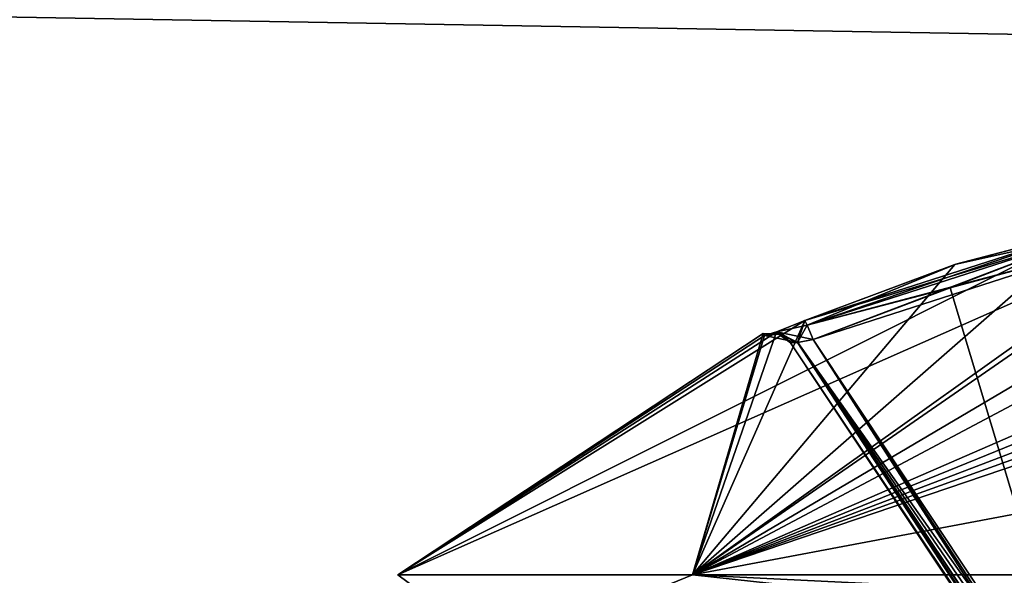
# Model space of a CAD drawing. Extents: x -200 to 200, y -832 to 754.
# Tile 628 of 656: x -106.65 to -101.92, y 678.4 to 681.07. Entities that reach past the tile are written whole.
import ezdxf

# ---------------------------------------------------------------- set-up
doc = ezdxf.new("R2010")
doc.units = 0
doc.header["$LTSCALE"] = 74.25
for name, color, linetype in [('1211', 7, 'CONTINUOUS'), ('1213', 7, 'CONTINUOUS'), ('1704', 7, 'CONTINUOUS'), ('330', 7, 'CONTINUOUS'), ('342', 7, 'CONTINUOUS'), ('343', 7, 'CONTINUOUS'), ('344', 7, 'CONTINUOUS'), ('347', 7, 'CONTINUOUS'), ('350', 7, 'CONTINUOUS'), ('365', 7, 'CONTINUOUS'), ('387', 7, 'CONTINUOUS'), ('388', 7, 'CONTINUOUS'), ('389', 7, 'CONTINUOUS'), ('390', 7, 'CONTINUOUS'), ('391', 7, 'CONTINUOUS'), ('740', 7, 'CONTINUOUS'), ('831', 7, 'CONTINUOUS'), ('849', 7, 'CONTINUOUS')]:
    doc.layers.add(name, color=color, linetype=linetype)

msp = doc.modelspace()

# ---------------------------------------------------------------- linework, layer by layer
at = {"layer": '1211', "color": 7, "linetype": 'CONTINUOUS'}
for points in [[(-100, 678.5, 25.05), (-103.5128, 677.8595, 26.42), (-100, 678.4707, 25.1207), (-100, 678.5, 25.05)], [(-103.5128, 677.8595, 26.42), (-100, 678.4, 25.15), (-100, 678.4707, 25.1207), (-103.5128, 677.8595, 26.42)]]:
    msp.add_3dface(points, dxfattribs=at)
at = {"layer": '1213', "color": 7, "linetype": 'CONTINUOUS'}
for points in [[(-102.303, 678.2271, 56.2121), (-100, 678.5, 56.75), (-102.235, 678.1294, 56.1227), (-102.303, 678.2271, 56.2121)], [(-102.235, 678.1294, 56.1227), (-100, 678.5, 56.75), (-100, 678.4707, 56.6793), (-102.235, 678.1294, 56.1227)], [(-100, 678.4, 56.65), (-102.235, 678.1294, 56.1227), (-100, 678.4707, 56.6793), (-100, 678.4, 56.65)]]:
    msp.add_3dface(points, dxfattribs=at)
at = {"layer": '1704', "color": 7, "linetype": 'CONTINUOUS'}
for points in [[(-100, 678.5, 68.55), (-106.5779, 676.1604, 68.55), (-100, 678.4707, 68.6207), (-100, 678.5, 68.55)], [(-106.5779, 676.1604, 68.55), (-100, 678.4, 68.65), (-100, 678.4707, 68.6207), (-106.5779, 676.1604, 68.55)]]:
    msp.add_3dface(points, dxfattribs=at)
at = {"layer": '330', "color": 7, "linetype": 'CONTINUOUS'}
for points in [[(-104.8333, 678.4038, 48.65), (-100.9028, 680.1432, 47.8003), (-103.4177, 678.4038, 45.2323), (-104.8333, 678.4038, 48.65)], [(-101.521, 680.0625, 48.0416), (-100.9028, 680.1432, 47.8003), (-104.8333, 678.4038, 48.65), (-101.521, 680.0625, 48.0416)], [(-100.9028, 680.1432, 47.8003), (-100.6084, 680.0625, 47.129), (-103.4177, 678.4038, 45.2323), (-100.9028, 680.1432, 47.8003)], [(-100.6084, 680.0625, 50.171), (-100.9812, 680.1403, 49.4351), (-103.4177, 678.4038, 52.0677), (-100.6084, 680.0625, 50.171)], [(-100.9812, 680.1403, 49.4351), (-101.521, 680.0625, 49.2584), (-103.4177, 678.4038, 52.0677), (-100.9812, 680.1403, 49.4351)], [(-102.8767, 679.627, 48.0416), (-101.521, 680.0625, 48.0416), (-104.8333, 678.4038, 48.65), (-102.8767, 679.627, 48.0416)], [(-103.4177, 678.4038, 45.2323), (-100.6084, 680.0625, 47.129), (-100.6083, 679.8968, 46.4989), (-103.4177, 678.4038, 45.2323)], [(-100, 678.4038, 53.4833), (-100.6084, 680.0625, 50.171), (-103.4177, 678.4038, 52.0677), (-100, 678.4038, 53.4833)], [(-101.521, 680.0625, 49.2584), (-102.1559, 679.8953, 49.2582), (-103.4177, 678.4038, 52.0677), (-101.521, 680.0625, 49.2584)], [(-102.1511, 679.8968, 48.0417), (-101.521, 680.0625, 48.0416), (-102.8767, 679.627, 48.0416), (-102.1511, 679.8968, 48.0417)], [(-100.6084, 679.627, 45.7733), (-103.4177, 678.4038, 45.2323), (-100.6083, 679.8968, 46.4989), (-100.6084, 679.627, 45.7733)], [(-102.1559, 679.8953, 49.2582), (-102.8767, 679.627, 49.2584), (-103.4177, 678.4038, 52.0677), (-102.1559, 679.8953, 49.2582)], [(-103.0115, 679.572, 48.1003), (-102.8767, 679.627, 48.0416), (-104.8333, 678.4038, 48.65), (-103.0115, 679.572, 48.1003)], [(-100.5476, 679.5712, 45.6365), (-103.4177, 678.4038, 45.2323), (-100.6084, 679.627, 45.7733), (-100.5476, 679.5712, 45.6365)], [(-102.8767, 679.627, 49.2584), (-103.0135, 679.5712, 49.1976), (-103.4177, 678.4038, 52.0677), (-102.8767, 679.627, 49.2584)], [(-103.072, 679.5545, 48.2444), (-103.0115, 679.572, 48.1003), (-104.8333, 678.4038, 48.65), (-103.072, 679.5545, 48.2444)], [(-103.0784, 679.564, 48.65), (-103.072, 679.5545, 48.2444), (-104.8333, 678.4038, 48.65), (-103.0784, 679.564, 48.65)], [(-103.4177, 678.4038, 52.0677), (-103.0784, 679.564, 48.65), (-104.8333, 678.4038, 48.65), (-103.4177, 678.4038, 52.0677)], [(-100.4056, 679.5545, 45.578), (-103.4177, 678.4038, 45.2323), (-100.5476, 679.5712, 45.6365), (-100.4056, 679.5545, 45.578)], [(-103.0135, 679.5712, 49.1976), (-103.072, 679.5545, 49.0556), (-103.4177, 678.4038, 52.0677), (-103.0135, 679.5712, 49.1976)], [(-100, 679.564, 45.5717), (-100, 679.0479, 44.6519), (-103.4177, 678.4038, 45.2323), (-100, 679.564, 45.5717)], [(-100, 679.564, 45.5717), (-103.4177, 678.4038, 45.2323), (-100.203, 679.5616, 45.5732), (-100, 679.564, 45.5717)], [(-103.072, 679.5545, 49.0556), (-103.0784, 679.564, 48.65), (-103.4177, 678.4038, 52.0677), (-103.072, 679.5545, 49.0556)], [(-100.203, 679.5616, 45.5732), (-103.4177, 678.4038, 45.2323), (-100.4056, 679.5545, 45.578), (-100.203, 679.5616, 45.5732)], [(-100, 679.0479, 44.6519), (-100, 678.4038, 43.8167), (-103.4177, 678.4038, 45.2323), (-100, 679.0479, 44.6519)]]:
    msp.add_3dface(points, dxfattribs=at)
at = {"layer": '342', "color": 7, "linetype": 'CONTINUOUS'}
for points in [[(-101.5, 679.9651, 49.15), (-101.5, 677.523, 49.15), (-102.1793, 679.7833, 49.15), (-101.5, 679.9651, 49.15)], [(-101.5, 677.523, 49.15), (-102.837, 679.5356, 49.15), (-102.1793, 679.7833, 49.15), (-101.5, 677.523, 49.15)]]:
    msp.add_3dface(points, dxfattribs=at)
at = {"layer": '343', "color": 7, "linetype": 'CONTINUOUS'}
for points in [[(-101.5, 677.523, 48.15), (-101.5, 679.9651, 48.15), (-102.837, 679.5356, 48.15), (-101.5, 677.523, 48.15)], [(-102.837, 679.5356, 48.15), (-101.5, 679.9651, 48.15), (-102.1793, 679.7833, 48.15), (-102.837, 679.5356, 48.15)]]:
    msp.add_3dface(points, dxfattribs=at)
at = {"layer": '344', "color": 7, "linetype": 'CONTINUOUS'}
for points in [[(-102.9463, 679.5194, 49.05), (-102.9463, 679.5194, 48.25), (-102.9526, 679.5288, 48.65), (-102.9463, 679.5194, 49.05)], [(-100.804, 676.2947, 49.05), (-102.9463, 679.5194, 48.25), (-102.9463, 679.5194, 49.05), (-100.804, 676.2947, 49.05)], [(-100.804, 676.2947, 48.25), (-102.9463, 679.5194, 48.25), (-100.804, 676.2947, 49.05), (-100.804, 676.2947, 48.25)]]:
    msp.add_3dface(points, dxfattribs=at)
at = {"layer": '347', "color": 7, "linetype": 'CONTINUOUS'}
for points in [[(-102.9463, 679.5194, 48.25), (-100.7954, 676.3004, 48.2056), (-102.9114, 679.5203, 48.179), (-102.9463, 679.5194, 48.25)], [(-102.9463, 679.5194, 48.25), (-100.804, 676.2947, 48.25), (-100.7954, 676.3004, 48.2056), (-102.9463, 679.5194, 48.25)], [(-101.5, 677.523, 48.15), (-102.837, 679.5356, 48.15), (-102.9114, 679.5203, 48.179), (-101.5, 677.523, 48.15)], [(-101.2505, 677.1012, 48.1533), (-101.5, 677.523, 48.15), (-102.9114, 679.5203, 48.179), (-101.2505, 677.1012, 48.1533)], [(-100.7954, 676.3004, 48.2056), (-100.7712, 676.3165, 48.1704), (-102.9114, 679.5203, 48.179), (-100.7954, 676.3004, 48.2056)], [(-100.7712, 676.3165, 48.1704), (-101.2505, 677.1012, 48.1533), (-102.9114, 679.5203, 48.179), (-100.7712, 676.3165, 48.1704)]]:
    msp.add_3dface(points, dxfattribs=at)
at = {"layer": '350', "color": 7, "linetype": 'CONTINUOUS'}
for points in [[(-100.804, 676.2947, 49.05), (-102.9463, 679.5194, 49.05), (-102.9125, 679.5201, 49.12), (-100.804, 676.2947, 49.05)], [(-102.837, 679.5356, 49.15), (-100.7712, 676.3165, 49.1296), (-102.9125, 679.5201, 49.12), (-102.837, 679.5356, 49.15)], [(-100.7712, 676.3165, 49.1296), (-100.7954, 676.3004, 49.0944), (-102.9125, 679.5201, 49.12), (-100.7712, 676.3165, 49.1296)], [(-100.7954, 676.3004, 49.0944), (-100.804, 676.2947, 49.05), (-102.9125, 679.5201, 49.12), (-100.7954, 676.3004, 49.0944)], [(-102.837, 679.5356, 49.15), (-101.5, 677.523, 49.15), (-101.2403, 677.0842, 49.1464), (-102.837, 679.5356, 49.15)], [(-100.7712, 676.3165, 49.1296), (-102.837, 679.5356, 49.15), (-101.2403, 677.0842, 49.1464), (-100.7712, 676.3165, 49.1296)]]:
    msp.add_3dface(points, dxfattribs=at)
at = {"layer": '365', "color": 7, "linetype": 'CONTINUOUS'}
for points in [[(-104.8333, 678.4038, 48.65), (-104.3301, 678.0312, 46.15), (-104.3301, 678.0312, 51.15), (-104.8333, 678.4038, 48.65)], [(-104.8333, 678.4038, 48.65), (-103.4177, 678.4038, 45.2323), (-104.3301, 678.0312, 46.15), (-104.8333, 678.4038, 48.65)], [(-103.4177, 678.4038, 52.0677), (-104.8333, 678.4038, 48.65), (-104.3301, 678.0312, 51.15), (-103.4177, 678.4038, 52.0677)], [(-103.4177, 678.4038, 45.2323), (-100, 678.4038, 43.8167), (-104.3301, 678.0312, 46.15), (-103.4177, 678.4038, 45.2323)], [(-100, 678.0312, 53.65), (-103.4177, 678.4038, 52.0677), (-104.3301, 678.0312, 51.15), (-100, 678.0312, 53.65)], [(-104.3301, 678.0312, 46.15), (-100, 678.4038, 43.8167), (-100, 678.2353, 43.6936), (-104.3301, 678.0312, 46.15)], [(-103.4177, 678.4038, 52.0677), (-100, 678.0312, 53.65), (-100, 678.2353, 53.6064), (-103.4177, 678.4038, 52.0677)], [(-100, 678.4038, 53.4833), (-103.4177, 678.4038, 52.0677), (-100, 678.2353, 53.6064), (-100, 678.4038, 53.4833)]]:
    msp.add_3dface(points, dxfattribs=at)
at = {"layer": '387', "color": 7, "linetype": 'CONTINUOUS'}
for points in [[(-102.8767, 679.627, 49.2584), (-102.1559, 679.8953, 49.2582), (-101.5155, 680.0371, 49.1823), (-102.8767, 679.627, 49.2584)], [(-102.8663, 679.6031, 49.1823), (-102.8767, 679.627, 49.2584), (-101.5155, 680.0371, 49.1823), (-102.8663, 679.6031, 49.1823)], [(-101.5, 679.9651, 49.15), (-102.8663, 679.6031, 49.1823), (-101.5155, 680.0371, 49.1823), (-101.5, 679.9651, 49.15)], [(-102.1559, 679.8953, 49.2582), (-101.521, 680.0625, 49.2584), (-101.5155, 680.0371, 49.1823), (-102.1559, 679.8953, 49.2582)], [(-101.5, 679.9651, 49.15), (-102.1793, 679.7833, 49.15), (-102.8663, 679.6031, 49.1823), (-101.5, 679.9651, 49.15)], [(-102.1793, 679.7833, 49.15), (-102.837, 679.5356, 49.15), (-102.8663, 679.6031, 49.1823), (-102.1793, 679.7833, 49.15)]]:
    msp.add_3dface(points, dxfattribs=at)
at = {"layer": '388', "color": 7, "linetype": 'CONTINUOUS'}
for points in [[(-103.0135, 679.5712, 49.1976), (-102.8767, 679.627, 49.2584), (-102.9125, 679.5201, 49.12), (-103.0135, 679.5712, 49.1976)], [(-102.9125, 679.5201, 49.12), (-102.8767, 679.627, 49.2584), (-102.8663, 679.6031, 49.1823), (-102.9125, 679.5201, 49.12)], [(-103.072, 679.5545, 49.0556), (-103.0135, 679.5712, 49.1976), (-103.0026, 679.5603, 49.0537), (-103.072, 679.5545, 49.0556)], [(-102.9463, 679.5194, 49.05), (-103.0135, 679.5712, 49.1976), (-102.9125, 679.5201, 49.12), (-102.9463, 679.5194, 49.05)], [(-103.0135, 679.5712, 49.1976), (-102.9463, 679.5194, 49.05), (-103.0026, 679.5603, 49.0537), (-103.0135, 679.5712, 49.1976)], [(-102.837, 679.5356, 49.15), (-102.9125, 679.5201, 49.12), (-102.8663, 679.6031, 49.1823), (-102.837, 679.5356, 49.15)]]:
    msp.add_3dface(points, dxfattribs=at)
at = {"layer": '389', "color": 7, "linetype": 'CONTINUOUS'}
for points in [[(-103.0784, 679.564, 48.65), (-103.072, 679.5545, 49.0556), (-103.0026, 679.5603, 49.0537), (-103.0784, 679.564, 48.65)], [(-103.072, 679.5545, 48.2444), (-103.0784, 679.564, 48.65), (-103.0026, 679.5603, 49.0537), (-103.072, 679.5545, 48.2444)], [(-103.0026, 679.5603, 48.2463), (-103.072, 679.5545, 48.2444), (-103.0026, 679.5603, 49.0537), (-103.0026, 679.5603, 48.2463)], [(-102.9526, 679.5288, 48.65), (-102.9463, 679.5194, 48.25), (-103.0026, 679.5603, 48.2463), (-102.9526, 679.5288, 48.65)], [(-102.9463, 679.5194, 49.05), (-103.0026, 679.5603, 48.2463), (-103.0026, 679.5603, 49.0537), (-102.9463, 679.5194, 49.05)], [(-102.9463, 679.5194, 49.05), (-102.9526, 679.5288, 48.65), (-103.0026, 679.5603, 48.2463), (-102.9463, 679.5194, 49.05)]]:
    msp.add_3dface(points, dxfattribs=at)
at = {"layer": '390', "color": 7, "linetype": 'CONTINUOUS'}
for points in [[(-102.8767, 679.627, 48.0416), (-103.0115, 679.572, 48.1003), (-102.8663, 679.6031, 48.1177), (-102.8767, 679.627, 48.0416)], [(-103.0115, 679.572, 48.1003), (-103.072, 679.5545, 48.2444), (-102.9114, 679.5203, 48.179), (-103.0115, 679.572, 48.1003)], [(-102.9114, 679.5203, 48.179), (-103.072, 679.5545, 48.2444), (-103.0026, 679.5603, 48.2463), (-102.9114, 679.5203, 48.179)], [(-103.0115, 679.572, 48.1003), (-102.837, 679.5356, 48.15), (-102.8663, 679.6031, 48.1177), (-103.0115, 679.572, 48.1003)], [(-102.837, 679.5356, 48.15), (-103.0115, 679.572, 48.1003), (-102.9114, 679.5203, 48.179), (-102.837, 679.5356, 48.15)], [(-102.9463, 679.5194, 48.25), (-102.9114, 679.5203, 48.179), (-103.0026, 679.5603, 48.2463), (-102.9463, 679.5194, 48.25)]]:
    msp.add_3dface(points, dxfattribs=at)
at = {"layer": '391', "color": 7, "linetype": 'CONTINUOUS'}
for points in [[(-101.521, 680.0625, 48.0416), (-102.1511, 679.8968, 48.0417), (-102.8663, 679.6031, 48.1177), (-101.521, 680.0625, 48.0416)], [(-101.5155, 680.0371, 48.1177), (-101.521, 680.0625, 48.0416), (-102.8663, 679.6031, 48.1177), (-101.5155, 680.0371, 48.1177)], [(-102.837, 679.5356, 48.15), (-101.5155, 680.0371, 48.1177), (-102.8663, 679.6031, 48.1177), (-102.837, 679.5356, 48.15)], [(-102.837, 679.5356, 48.15), (-102.1793, 679.7833, 48.15), (-101.5155, 680.0371, 48.1177), (-102.837, 679.5356, 48.15)], [(-102.1793, 679.7833, 48.15), (-101.5, 679.9651, 48.15), (-101.5155, 680.0371, 48.1177), (-102.1793, 679.7833, 48.15)], [(-102.1511, 679.8968, 48.0417), (-102.8767, 679.627, 48.0416), (-102.8663, 679.6031, 48.1177), (-102.1511, 679.8968, 48.0417)]]:
    msp.add_3dface(points, dxfattribs=at)
at = {"layer": '740', "color": 7, "linetype": 'CONTINUOUS'}
for points in [[(160, 682, 11), (-160, 682, 11), (-160, 676.5, 9.5263), (160, 682, 11)], [(160, 682, -11), (160, 676.5, -9.5263), (-160, 682, -11), (160, 682, -11)], [(-160, 682, -11), (160, 676.5, -9.5263), (-160, 676.5, -9.5263), (-160, 682, -11)], [(160, 676.5, 9.5263), (160, 682, 11), (-160, 676.5, 9.5263), (160, 676.5, 9.5263)]]:
    msp.add_3dface(points, dxfattribs=at)
at = {"layer": '831', "color": 7, "linetype": 'CONTINUOUS'}
for points in [[(-106.5779, 676.1604, 68.55), (-100, 678.5, 68.55), (-105.1491, 677.0987, 51.65), (-106.5779, 676.1604, 68.55)], [(-105.1491, 677.0987, 51.65), (-100, 678.5, 68.55), (-104.0822, 677.6304, 54.7596), (-105.1491, 677.0987, 51.65)], [(-100, 678.5, 16.65), (-104.2818, 677.5412, 16.65), (-100, 678.5, 25.05), (-100, 678.5, 16.65)], [(-100, 678.5, 25.05), (-104.2818, 677.5412, 16.65), (-103.5128, 677.8595, 26.42), (-100, 678.5, 25.05)], [(-104.0822, 677.6304, 54.7596), (-100, 678.5, 68.55), (-102.303, 678.2271, 56.2121), (-104.0822, 677.6304, 54.7596)], [(-102.303, 678.2271, 56.2121), (-100, 678.5, 68.55), (-100, 678.5, 56.75), (-102.303, 678.2271, 56.2121)]]:
    msp.add_3dface(points, dxfattribs=at)
at = {"layer": '849', "color": 7, "linetype": 'CONTINUOUS'}
for points in [[(-104.488, 676.3215, 15.65), (-104.2818, 677.5412, 16.65), (-100, 678.5, 16.65), (-104.488, 676.3215, 15.65)], [(-104.488, 676.3215, 15.65), (-100, 678.5, 16.65), (-100, 678.2071, 15.9429), (-104.488, 676.3215, 15.65)]]:
    msp.add_3dface(points, dxfattribs=at)

doc.saveas('drawing.dxf')
